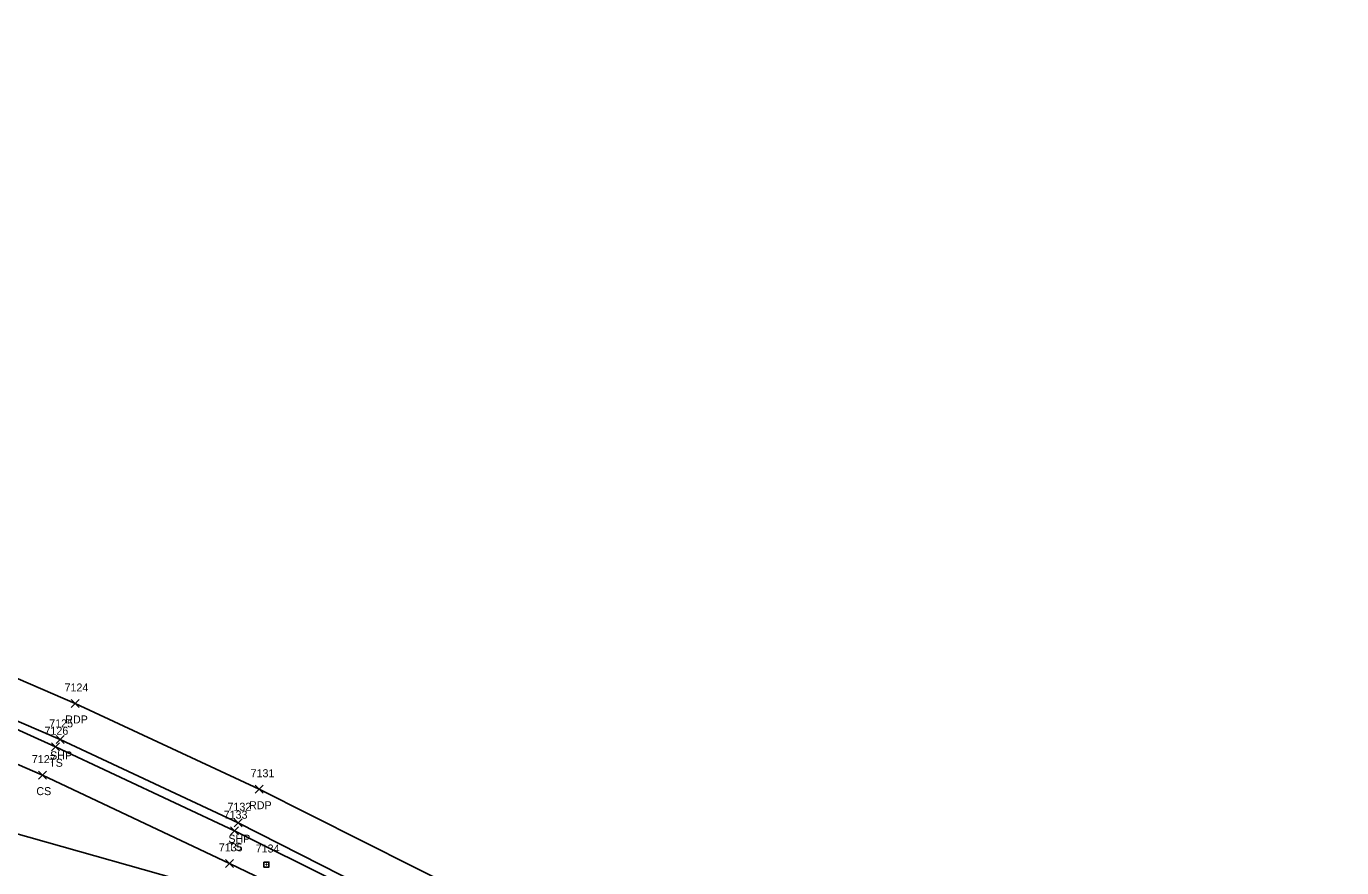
# Model space of a CAD drawing. Extents: x 1505656 to 1508446, y 700805 to 703031.
# Drawn here: x 1508114 to 1508442.8, y 701438.1 to 701648.6 of the extents above; entities that cross this region are included whole.
import ezdxf

# ---------------------------------------------------------------- set-up
doc = ezdxf.new("R2010")
doc.units = 0
for name, color, linetype in [('L_A', 7, 'Continuous'), ('L_I', 7, 'Continuous'), ('L_TIC', 7, 'Continuous'), ('LELB', 7, 'Continuous'), ('P_A', 7, 'Continuous'), ('P_I', 7, 'Continuous'), ('P_TIC', 7, 'Continuous'), ('PET', 7, 'Continuous'), ('PSP', 7, 'Continuous'), ('S_I', 7, 'Continuous'), ('SRM', 7, 'Continuous')]:
    doc.layers.add(name, color=color, linetype=linetype)

msp = doc.modelspace()

# ---------------------------------------------------------------- linework, layer by layer
at = {"layer": 'L_TIC'}
for points in [[(1508120.33, 701467.38), (1508122.33, 701469.38)], [(1508122.33, 701467.38), (1508120.33, 701469.38)], [(1508117.11, 701460.28), (1508119.11, 701462.28)], [(1508119.11, 701460.28), (1508117.11, 701462.28)], [(1508165.06, 701446.38), (1508167.06, 701448.38)], [(1508167.06, 701446.38), (1508165.06, 701448.38)], [(1508163.85, 701438.21), (1508165.85, 701440.21)], [(1508165.85, 701438.21), (1508163.85, 701440.21)]]:
    msp.add_lwpolyline(points, dxfattribs=at)
at = {"layer": 'LELB'}
for points in [[(1507330.99, 701644.33), (1507331.57, 701641.78), (1507371.77, 701640.82), (1507418.46, 701636.99), (1507454.87, 701633.93), (1507504.71, 701630.03), (1507556.91, 701624.43), (1507606.36, 701618.24), (1507661.13, 701610.06), (1507708.24, 701601.04), (1507762.71, 701589.7), (1507814.48, 701577.03), (1507868.53, 701563.07), (1507920.81, 701547.22), (1507968.27, 701530.82), (1508018.88, 701511.91), (1508073.65, 701490), (1508121.33, 701468.38), (1508166.06, 701447.38), (1508217.92, 701421.51), (1508258.5, 701398.83)], [(1507371.82, 701631.2), (1507419.37, 701631.63), (1507454.54, 701624.79), (1507505.05, 701622.5), (1507556.06, 701615.76), (1507605.29, 701610.61), (1507659.37, 701602.95), (1507705.7, 701593), (1507760.19, 701582.5), (1507867, 701555.37), (1507918.17, 701539.42), (1507965.63, 701522.2), (1508016.59, 701504.14), (1508070.8, 701481.77), (1508118.11, 701461.28), (1508164.85, 701439.21), (1508217.28, 701414)], [(1507454.54, 701624.79), (1507504.74, 701612.91), (1507553.31, 701603.43), (1507603.85, 701602.08), (1507655.97, 701590.04), (1507703.48, 701579.9), (1507760.64, 701566.79), (1507809, 701557.31), (1507862.6, 701540.85), (1507913.87, 701525.11), (1507961.41, 701507.74), (1508011.25, 701488.42), (1508064.95, 701467.68), (1508110.8, 701446.82), (1508159.76, 701433), (1508184.08, 701421.84)]]:
    msp.add_lwpolyline(points, dxfattribs=at)
at = {"layer": 'P_TIC'}
for points in [[(1508125.28, 701478.21), (1508127.28, 701480.21)], [(1508127.28, 701478.21), (1508125.28, 701480.21)], [(1508121.46, 701469.23), (1508123.46, 701471.23)], [(1508123.46, 701469.23), (1508121.46, 701471.23)], [(1508171.23, 701456.76), (1508173.23, 701458.76)], [(1508173.23, 701456.76), (1508171.23, 701458.76)], [(1508166.01, 701448.38), (1508168.01, 701450.38)], [(1508168.01, 701448.38), (1508166.01, 701450.38)]]:
    msp.add_lwpolyline(points, dxfattribs=at)
at = {"layer": 'PET'}
msp.add_lwpolyline([(1507331.09, 701648.62), (1507371.38, 701647.72), (1507419.18, 701645.9), (1507454.47, 701643.92), (1507505.5, 701639.83), (1507558.24, 701634.71), (1507608.33, 701628.44), (1507662.88, 701620.32), (1507710.96, 701611.67), (1507764.19, 701600.14), (1507816.88, 701587.97), (1507871.99, 701573.08), (1507923.59, 701557.41), (1507972.42, 701540.77), (1508022.2, 701522.45), (1508077.84, 701500.13), (1508126.28, 701479.21), (1508172.23, 701457.76), (1508223.87, 701431.74), (1508273.2, 701405.41), (1508320.32, 701376.47), (1508371.41, 701343.81), (1508408.57, 701317.59), (1508442.85, 701293.88)], dxfattribs=at)
at = {"layer": 'PSP'}
msp.add_lwpolyline([(1507708.42, 701603.34), (1507763.41, 701591.78), (1507815.2, 701579.55), (1507869.54, 701564.45), (1507921.6, 701549.15), (1507968.74, 701532.12), (1508019.6, 701513.82), (1508074.06, 701491.08), (1508122.46, 701470.23), (1508167.01, 701449.38), (1508218.67, 701423.12), (1508267.84, 701395.95), (1508314.49, 701368.02), (1508364.92, 701335.51), (1508402.55, 701308.52), (1508433.77, 701283.19)], dxfattribs=at)
at = {"layer": 'SRM'}
msp.add_lwpolyline([(1508173.45, 701439.55), (1508174.7, 701439.55), (1508174.7, 701438.3), (1508173.45, 701438.3)], close=True, dxfattribs=at)
msp.add_circle((1508174.08, 701438.93), 0.0833, dxfattribs=at)

# ---------------------------------------------------------------- texts
at = {"layer": 'L_A'}
for s, p in [('TS', (1508119.74, 701463.38)), ('CS', (1508116.55, 701456.28)), ('TS', (1508164.47, 701442.38))]:
    msp.add_text(s, height=2, dxfattribs=at).set_placement(p)
at = {"layer": 'L_I'}
for s, p in [('7126', (1508118.58, 701471.38)), ('7127', (1508115.42, 701464.28)), ('7133', (1508163.37, 701450.38)), ('7135', (1508162.15, 701442.21))]:
    msp.add_text(s, height=2, dxfattribs=at).set_placement(p)
at = {"layer": 'P_A'}
for s, p in [('RDP', (1508123.77, 701474.21)), ('SHP', (1508119.99, 701465.23)), ('RDP', (1508169.71, 701452.76)), ('SHP', (1508164.55, 701444.38))]:
    msp.add_text(s, height=2, dxfattribs=at).set_placement(p)
at = {"layer": 'P_I'}
for s, p in [('7124', (1508123.59, 701482.21)), ('7125', (1508119.76, 701473.23)), ('7131', (1508170.1, 701460.76)), ('7132', (1508164.32, 701452.38))]:
    msp.add_text(s, height=2, dxfattribs=at).set_placement(p)
at = {"layer": 'S_I'}
msp.add_text('7134', height=2, dxfattribs=at).set_placement((1508171.38, 701441.93))

doc.saveas('drawing.dxf')
